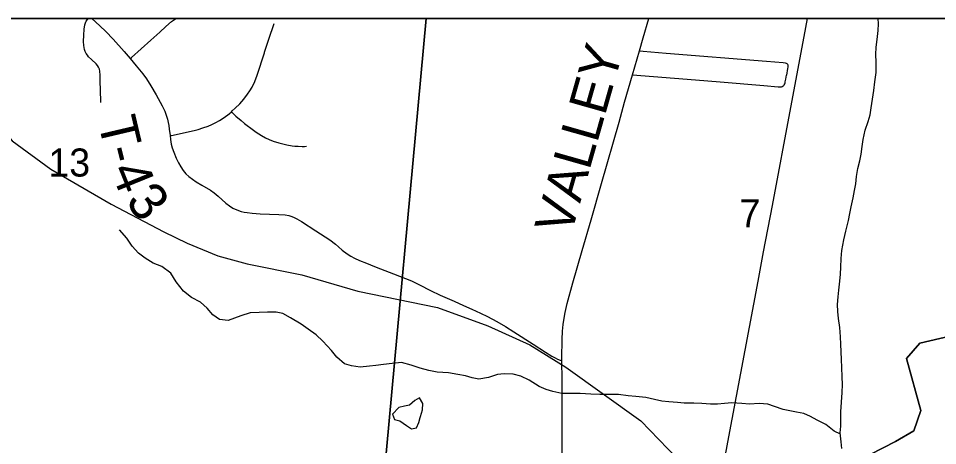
# Model space of a CAD drawing. Extents: x 0 to 34, y 0 to 22.
# Drawn here: x 6.814 to 8.184, y 20.263 to 20.9 of the extents above; entities that cross this region are included whole.
import ezdxf

# ---------------------------------------------------------------- set-up
doc = ezdxf.new("R2010")
doc.units = 0
for name, color, linetype in [('Default', 7, 'Continuous'), ('GM_X_City_Street', 7, 'Continuous'), ('GM_X_County_Road', 7, 'Continuous'), ('GM_X_County_Road_Text', 7, 'Continuous'), ('GM_X_Minor_Lake', 7, 'Continuous'), ('GM_X_Minor_River', 7, 'Continuous'), ('GM_X_Rail_Line', 7, 'Continuous'), ('GM_X_Section_Text', 7, 'Continuous'), ('GM_X_Township_Road', 7, 'Continuous'), ('GM_X_Township_Road_Text', 7, 'Continuous'), ('SH_Data', 7, 'Continuous')]:
    doc.layers.add(name, color=color, linetype=linetype)

msp = doc.modelspace()

# ---------------------------------------------------------------- linework, layer by layer
at = {"layer": 'Default'}
for points in [[(7.4217, 20.9), (6.3958, 20.9), (6.3446, 20.2616), (7.3544, 20.1697)], [(8.4399, 20.9), (7.4217, 20.9), (7.3544, 20.1697), (8.363, 20.076)]]:
    msp.add_lwpolyline(points, close=True, dxfattribs=at)
at = {"layer": 'GM_X_City_Street'}
for points in [[(8.7795, 20.9), (3.3961, 20.9)], [(8.2026, 20.4259), (8.1577, 20.4154), (8.1378, 20.3927), (8.159, 20.3152), (8.1485, 20.2847), (8.1216, 20.269), (8.0837, 20.2496), (8.0543, 20.2195), (8.0396, 20.1861), (8.0393, 20.1035), (8.5721, 20.0545)], [(8.0837, 20.2496), (8.1216, 20.269), (8.1485, 20.2847), (8.159, 20.3152), (8.1378, 20.3927), (8.1577, 20.4154), (8.2026, 20.4259)]]:
    msp.add_lwpolyline(points, dxfattribs=at)
at = {"layer": 'GM_X_County_Road'}
msp.add_line((7.7293, 20.8158), (7.7396, 20.8513), dxfattribs=at)
for points in [[(7.7396, 20.8513), (7.7451, 20.8709), (7.7535, 20.9)], [(7.6242, 20.389), (7.6242, 20.3933), (7.6245, 20.4208), (7.625, 20.4332), (7.626, 20.4431), (7.6274, 20.4527), (7.6289, 20.4613), (7.6321, 20.4747), (7.6403, 20.5054), (7.6544, 20.5538), (7.6675, 20.5994), (7.6831, 20.6535), (7.7092, 20.7451), (7.7175, 20.7748), (7.7293, 20.8158)], [(7.624, 20.1562), (7.6242, 20.2061), (7.6243, 20.2556), (7.6245, 20.2874), (7.6245, 20.3367), (7.6243, 20.3615), (7.6242, 20.389)]]:
    msp.add_lwpolyline(points, dxfattribs=at)
at = {"layer": 'GM_X_Minor_Lake'}
for points in [[(7.4129, 20.3047), (7.4133, 20.306), (7.4164, 20.3158), (7.4168, 20.3257), (7.412, 20.3341), (7.4047, 20.3299), (7.3967, 20.3232), (7.3892, 20.3217), (7.3808, 20.3195), (7.3713, 20.3093)], [(7.3713, 20.3093), (7.3746, 20.3017), (7.3826, 20.2998), (7.3924, 20.2925), (7.3999, 20.2879), (7.4075, 20.2893), (7.4109, 20.2973), (7.4129, 20.3047)]]:
    msp.add_lwpolyline(points, dxfattribs=at)
at = {"layer": 'GM_X_Minor_River'}
for points in [[(8.0412, 20.2584), (8.0402, 20.2683), (8.0391, 20.2816), (8.04, 20.2914), (8.04, 20.3013), (8.0401, 20.313), (8.0419, 20.3418), (8.0423, 20.354), (8.0417, 20.3654), (8.0414, 20.3794), (8.0407, 20.3912), (8.0401, 20.4139), (8.0395, 20.4249), (8.0384, 20.439), (8.0366, 20.4522), (8.0352, 20.4625), (8.0349, 20.4731), (8.0361, 20.4845), (8.037, 20.4943), (8.0386, 20.508), (8.0394, 20.5182), (8.0399, 20.5288), (8.0403, 20.5417), (8.0416, 20.5535), (8.0443, 20.5698), (8.0475, 20.5826), (8.0514, 20.5985), (8.0533, 20.6088), (8.0553, 20.6186), (8.0584, 20.6322), (8.0604, 20.6432), (8.062, 20.6531), (8.0632, 20.6641), (8.0652, 20.6758), (8.0683, 20.6875), (8.0703, 20.6974), (8.0719, 20.7087), (8.0731, 20.7193), (8.0762, 20.733), (8.0805, 20.7462), (8.0836, 20.756), (8.0851, 20.7663), (8.0871, 20.7792), (8.0891, 20.7924), (8.0904, 20.8053), (8.0924, 20.8193), (8.0925, 20.8345), (8.0922, 20.8462), (8.0926, 20.8569), (8.0939, 20.8682), (8.0955, 20.8819), (8.0959, 20.8917), (8.0957, 20.9)], [(8.0393, 20.2795), (8.0297, 20.2843), (8.0173, 20.2939), (8.0045, 20.3008), (7.9947, 20.3062), (7.9845, 20.3104), (7.9739, 20.3124), (7.9637, 20.3147), (7.9539, 20.3163), (7.9411, 20.321), (7.9309, 20.3245), (7.918, 20.3253), (7.9037, 20.3247), (7.8923, 20.3255), (7.8776, 20.3264), (7.8666, 20.3253), (7.856, 20.3247), (7.8458, 20.3244), (7.8325, 20.3256), (7.8208, 20.3261), (7.8064, 20.3262), (7.7962, 20.327), (7.7834, 20.3279), (7.7728, 20.3291), (7.7619, 20.3314), (7.749, 20.3342), (7.7343, 20.3358), (7.7229, 20.337), (7.7082, 20.3387), (7.6931, 20.3388), (7.6806, 20.3389), (7.667, 20.3394), (7.6511, 20.3402), (7.6242, 20.3404), (7.6106, 20.3432), (7.6008, 20.3463), (7.5903, 20.3509), (7.5752, 20.3601), (7.5628, 20.3663), (7.5514, 20.369), (7.5378, 20.3699), (7.528, 20.3688), (7.5147, 20.3644), (7.5003, 20.3618), (7.4905, 20.3638), (7.4803, 20.3669), (7.469, 20.3689), (7.455, 20.3713), (7.438, 20.3722), (7.4255, 20.3749), (7.413, 20.3784), (7.3995, 20.3827), (7.3847, 20.3866), (7.3711, 20.3852), (7.3582, 20.3834), (7.3469, 20.3819), (7.337, 20.3809), (7.3234, 20.3798), (7.3106, 20.3815), (7.3, 20.3846), (7.2883, 20.3945), (7.2805, 20.4044), (7.2677, 20.4186), (7.2576, 20.4281), (7.2459, 20.4365), (7.2354, 20.4438), (7.2196, 20.4534), (7.2079, 20.4596), (7.198, 20.4616), (7.1852, 20.4616), (7.1727, 20.4614), (7.1595, 20.4607), (7.1454, 20.4563), (7.1359, 20.4529), (7.1265, 20.4492), (7.1136, 20.4508), (7.1038, 20.4577), (7.0952, 20.4676), (7.0851, 20.4764), (7.0719, 20.4837), (7.0602, 20.4929), (7.049, 20.507), (7.0411, 20.52), (7.0276, 20.5296), (7.0147, 20.5346), (7.0027, 20.5423), (6.9929, 20.5495), (6.9832, 20.5602), (6.9753, 20.572), (6.9644, 20.5846)]]:
    msp.add_lwpolyline(points, dxfattribs=at)
at = {"layer": 'GM_X_Rail_Line'}
for points in [[(6.7324, 20.9), (6.7356, 20.8782), (6.7526, 20.7966), (6.7718, 20.7557), (6.8044, 20.7173), (6.8622, 20.6751), (6.9522, 20.6227), (7.0305, 20.5814), (7.0655, 20.5646), (7.1111, 20.5457), (7.1549, 20.5338), (7.2362, 20.5176), (7.3199, 20.493), (7.4384, 20.4686), (7.5137, 20.4412), (7.5765, 20.4131), (7.6297, 20.3796), (7.7418, 20.2997), (7.7954, 20.2437), (7.8354, 20.1595), (7.8353, 20.1253), (7.8189, 20.0252), (7.6909, 19.3309), (7.6269, 18.9861)], [(7.6291, 18.9748), (7.6347, 19.0056), (7.6412, 19.0405), (7.6519, 19.0975), (7.6644, 19.1643), (7.6724, 19.2068), (7.6851, 19.2739), (7.8111, 19.9451), (7.8513, 20.1596), (7.8716, 20.268), (7.9166, 20.5077), (7.9247, 20.5515), (7.9378, 20.6206), (7.9653, 20.7671), (7.9851, 20.873), (7.9901, 20.9)]]:
    msp.add_lwpolyline(points, dxfattribs=at)
at = {"layer": 'GM_X_Township_Road'}
for points in [[(6.9367, 20.7743), (6.936, 20.7938), (6.9358, 20.8055), (6.9358, 20.8152), (6.9353, 20.8213), (6.9346, 20.8243), (6.9334, 20.8272), (6.9317, 20.8297), (6.9297, 20.832), (6.9229, 20.8384), (6.9185, 20.8427), (6.9166, 20.8451), (6.915, 20.8477), (6.9136, 20.8505), (6.9125, 20.8534), (6.9118, 20.8563), (6.9113, 20.8594), (6.911, 20.8656), (6.9113, 20.8748), (6.912, 20.884), (6.913, 20.8901), (6.9137, 20.8931), (6.9149, 20.8959), (6.9168, 20.8985), (6.9182, 20.9)], [(6.9233, 20.9), (6.9354, 20.8889), (6.9442, 20.8802), (6.955, 20.8689), (6.9715, 20.8507), (6.9776, 20.8436), (6.9805, 20.8402)], [(6.9805, 20.8402), (6.9823, 20.8418), (7.0111, 20.8672), (7.0247, 20.8793), (7.0337, 20.8878), (7.0423, 20.8955), (7.045, 20.8973), (7.0482, 20.8993), (7.0501, 20.9)], [(7.1806, 20.8487), (7.1809, 20.8497), (7.1896, 20.8762), (7.1928, 20.8849), (7.1953, 20.8924)], [(7.1314, 20.7607), (7.1327, 20.7618), (7.1372, 20.7661), (7.1437, 20.7727), (7.1499, 20.7796), (7.1556, 20.7869), (7.159, 20.792), (7.1621, 20.7974), (7.1662, 20.8057), (7.1698, 20.815), (7.1806, 20.8487)], [(7.7396, 20.8513), (7.7451, 20.8509), (7.7794, 20.8481), (7.9289, 20.8359), (7.9539, 20.8339), (7.957, 20.8335), (7.9583, 20.8332), (7.9593, 20.8326), (7.9602, 20.8317), (7.9609, 20.8304), (7.961, 20.8294), (7.9609, 20.8273), (7.9606, 20.8253), (7.9588, 20.815)], [(6.9805, 20.8402), (6.9896, 20.8294), (6.9992, 20.8173), (7.0046, 20.8097), (7.0113, 20.7993), (7.0191, 20.7859), (7.028, 20.7696), (7.032, 20.7613), (7.0342, 20.7555), (7.0361, 20.7497), (7.0372, 20.7448), (7.0381, 20.7401), (7.0387, 20.7345), (7.04, 20.725)], [(7.7293, 20.8158), (7.823, 20.8083), (7.86, 20.8054), (7.9252, 20.7999), (7.9465, 20.798), (7.9499, 20.7979), (7.9514, 20.798), (7.9523, 20.7983), (7.9538, 20.7991), (7.9549, 20.8), (7.9555, 20.8009), (7.9563, 20.8024), (7.9568, 20.804), (7.9571, 20.8054), (7.9578, 20.8092), (7.9588, 20.815)], [(7.04, 20.725), (7.0422, 20.7254), (7.0489, 20.7267), (7.0599, 20.729), (7.0757, 20.7328), (7.0816, 20.7343), (7.0888, 20.7365), (7.0969, 20.7392), (7.1023, 20.7414), (7.1083, 20.7444), (7.1135, 20.7476), (7.1205, 20.7523), (7.128, 20.7578), (7.1314, 20.7607)], [(7.1314, 20.7607), (7.1326, 20.7596), (7.1381, 20.7542), (7.1457, 20.7475), (7.151, 20.7431), (7.1642, 20.7333), (7.1682, 20.7303), (7.1761, 20.7252), (7.1821, 20.7219), (7.1876, 20.7193), (7.1935, 20.717), (7.2021, 20.7143), (7.2142, 20.7114), (7.2221, 20.7098), (7.226, 20.7094), (7.231, 20.7091), (7.2371, 20.709), (7.2401, 20.709), (7.2432, 20.7091)], [(7.04, 20.725), (7.0407, 20.7194), (7.0418, 20.7125), (7.043, 20.7069), (7.0453, 20.7002), (7.0489, 20.6916), (7.0524, 20.6843), (7.0561, 20.6784), (7.0596, 20.6732), (7.0636, 20.6683), (7.0681, 20.6639), (7.0733, 20.6601), (7.079, 20.6563), (7.0874, 20.6512), (7.1002, 20.6436), (7.1055, 20.6398), (7.1118, 20.6345), (7.1233, 20.6241), (7.1283, 20.6202), (7.1336, 20.6169), (7.1393, 20.6142), (7.1457, 20.6121), (7.1503, 20.611), (7.1548, 20.6103), (7.1622, 20.6093), (7.1743, 20.6084), (7.1884, 20.6079), (7.2023, 20.6073), (7.2114, 20.6067), (7.2169, 20.606), (7.2198, 20.605), (7.2241, 20.6034), (7.229, 20.6011), (7.236, 20.5971), (7.2572, 20.5831), (7.2781, 20.5694), (7.2865, 20.563), (7.2909, 20.5593), (7.2966, 20.5544), (7.3039, 20.5486), (7.3092, 20.5453), (7.315, 20.5421), (7.3221, 20.539), (7.3326, 20.5348), (7.3445, 20.53), (7.3538, 20.5265), (7.3732, 20.5189), (7.391, 20.5119), (7.3996, 20.5082), (7.4119, 20.5023), (7.4281, 20.4939), (7.4426, 20.487), (7.4634, 20.4779), (7.4773, 20.4718), (7.49, 20.4663), (7.5028, 20.4602), (7.5131, 20.455), (7.5269, 20.4477), (7.5398, 20.4402), (7.5523, 20.4325), (7.5813, 20.414), (7.5997, 20.402), (7.609, 20.3963), (7.614, 20.3934), (7.6174, 20.3918), (7.6215, 20.3901), (7.6242, 20.389)]]:
    msp.add_lwpolyline(points, dxfattribs=at)
at = {"layer": 'SH_Data'}
msp.add_line((2.1, 20.9), (8.9, 20.9), dxfattribs=at)

# ---------------------------------------------------------------- texts
at = {"layer": 'GM_X_County_Road_Text'}
msp.add_text('VALLEY', height=0.05682, rotation=74.1727, dxfattribs=at).set_placement((7.6373, 20.5746))
at = {"layer": 'GM_X_Section_Text'}
for s, height, p in [('13', 0.04186, (6.8585, 20.664)), ('7', 0.0419, (7.8889, 20.5883))]:
    msp.add_text(s, height=height, rotation=0, dxfattribs=at).set_placement(p)
at = {"layer": 'GM_X_Township_Road_Text'}
for s, rotation, p in [('T', 283.266, (6.932, 20.7468)), ('-', 283.9384, (6.942, 20.7047)), ('4', 292.162, (6.9503, 20.6736)), ('3', 308.0375, (6.9721, 20.6264))]:
    msp.add_text(s, height=0.0568, rotation=rotation, dxfattribs=at).set_placement(p)

doc.saveas('drawing.dxf')
